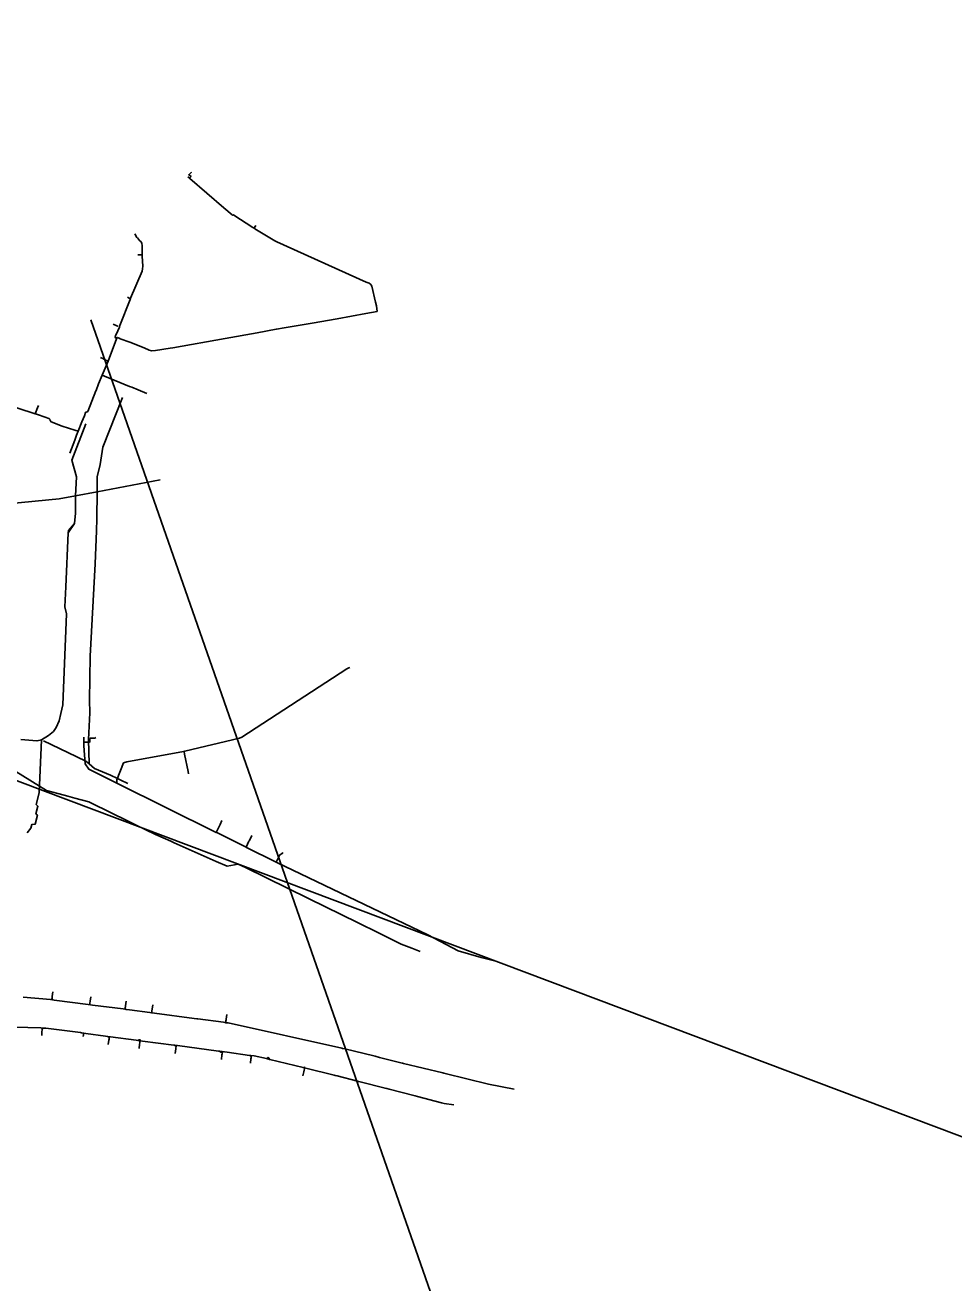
# Model space of a CAD drawing. Extents: x -748507 to -687366, y -1057342 to -1024924.
# Drawn here: x -741272 to -740866, y -1043470 to -1042920 of the extents above; entities that cross this region are included whole.
import ezdxf

# ---------------------------------------------------------------- set-up
doc = ezdxf.new("R2010")
doc.units = 0
for name, color, linetype in [('NTL - PRAŽSKÁ PLYNÁRENSKÁ', 7, 'Continuous'), ('STL - PRAŽSKÁ PLYNÁRENSKÁ', 7, 'Continuous'), ('Telefonica O2', 7, 'Continuous')]:
    doc.layers.add(name, color=color, linetype=linetype)

msp = doc.modelspace()

# ---------------------------------------------------------------- linework, layer by layer
at = {"layer": 'NTL - PRAŽSKÁ PLYNÁRENSKÁ'}
for points in [[(-741262.29, -1043254.79), (-741275.78, -1043246.5), (-741277.9, -1043244.94), (-741280.16, -1043243.27), (-741291.26, -1043241.79), (-741295.99, -1043241.02), (-741340.87, -1043233.12), (-741349.78, -1043230.91), (-741399.31, -1043233.33), (-741430.88, -1043234.88), (-741441.76, -1043235.41), (-741442.19, -1043235.43), (-741474.89, -1043236.76)], [(-741238.14, -1043262.54), (-741239.13, -1043262.05), (-741243.8, -1043259.77), (-741250, -1043258.1), (-741253, -1043257.3), (-741254.67, -1043256.84), (-741262.29, -1043254.79)], [(-741099.08, -1043325.2), (-741102.77, -1043323.73), (-741107.32, -1043321.91), (-741117.23, -1043317.04), (-741126.2, -1043312.62), (-741147.82, -1043301.98), (-741175.38, -1043288.41), (-741178.62, -1043287), (-741183.42, -1043287.9), (-741188.27, -1043285.75), (-741206.57, -1043277.61), (-741207.94, -1043277), (-741214.65, -1043274.01), (-741223.11, -1043269.88), (-741238.14, -1043262.54)]]:
    msp.add_lwpolyline(points, dxfattribs=at)
at = {"layer": 'STL - PRAŽSKÁ PLYNÁRENSKÁ'}
for p, q in [((-741231.61, -1043250.08), (-741228.64, -1043242.72)), ((-741231.54, -1043251.57), (-741232.19, -1043251.24)), ((-741186.52, -1043269.64), (-741185.65, -1043267.84)), ((-741173.69, -1043276.6), (-741172.6, -1043274.4)), ((-741161.73, -1043286.21), (-741095.71, -1043317.86)), ((-741259.96, -1043345.98), (-741259.91, -1043345.65)), ((-741259.63, -1043346.33), (-741259.96, -1043345.98)), ((-741259.91, -1043345.65), (-741259.87, -1043345.29)), ((-741258.94, -1043346.42), (-741244.12, -1043348.33)), ((-741243.38, -1043348.2), (-741243.34, -1043347.9)), ((-741243.04, -1043348.47), (-741243.38, -1043348.2)), ((-741243.34, -1043347.9), (-741243.33, -1043347.8)), ((-741227.97, -1043350.22), (-741227.89, -1043349.64)), ((-741227.58, -1043350.47), (-741227.97, -1043350.22)), ((-741227.89, -1043349.64), (-741227.85, -1043349.35)), ((-741216.41, -1043352.08), (-741216.36, -1043351.66)), ((-741215.97, -1043352.02), (-741216.41, -1043352.08)), ((-741216.36, -1043351.66), (-741216.33, -1043351.49)), ((-741216.33, -1043351.49), (-741216.31, -1043351.29)), ((-741216.31, -1043351.29), (-741215.93, -1043348.52)), ((-741184.09, -1043356.56), (-741183.93, -1043355.46)), ((-741183.68, -1043356.31), (-741184.09, -1043356.56)), ((-741183.93, -1043355.46), (-741183.88, -1043355.1)), ((-741263.72, -1043358.64), (-741263.75, -1043358.86)), ((-741247.09, -1043360.73), (-741246.47, -1043360.91)), ((-741246.17, -1043361.68), (-741246.27, -1043362.41)), ((-741235.71, -1043362.29), (-741235.28, -1043362.46)), ((-741222.42, -1043364.06), (-741221.8, -1043363.79)), ((-741206.21, -1043366.18), (-741206.04, -1043366.45)), ((-741186.72, -1043368.81), (-741186.2, -1043369.2)), ((-741172.85, -1043370.97), (-741172.95, -1043371.69)), ((-741165.08, -1043371.62), (-741165.29, -1043372.5)), ((-741149.44, -1043375.85), (-741149.74, -1043377.04))]:
    msp.add_line(p, q, dxfattribs=at)
for points in [[(-741117.85, -1043045.29), (-741118.14, -1043042.86), (-741118.65, -1043041.2), (-741120.25, -1043034.23), (-741120.63, -1043033.53), (-741121.4, -1043032.92), (-741122.69, -1043032.54), (-741161.63, -1043014.94), (-741162.6, -1043014.38), (-741171.29, -1043009.2), (-741171.61, -1043008.96), (-741172.16, -1043008.65), (-741180.47, -1043003.25), (-741180.67, -1043003.05), (-741180.77, -1043003.13), (-741180.94, -1043003.35), (-741181.26, -1043003.12), (-741184.87, -1043000), (-741199.68, -1042987.21), (-741199.8, -1042987.03), (-741200.65, -1042986.41)], [(-741199.8, -1042987.03), (-741199.17, -1042986.34), (-741200.12, -1042985.59), (-741200.18, -1042985.51), (-741199, -1042984.34), (-741199, -1042984.34)], [(-741171.61, -1043008.96), (-741171.41, -1043008.61), (-741170.81, -1043007.74), (-741170.81, -1043007.73)], [(-741231.8, -1043057.27), (-741232.06, -1043057.03), (-741232.27, -1043056.49), (-741232.16, -1043055.89), (-741231.94, -1043055.33), (-741230.49, -1043052.14), (-741230.29, -1043051.59), (-741230.22, -1043051.4), (-741225.8, -1043040.12), (-741225.64, -1043039.76), (-741225.56, -1043039.48), (-741220.6, -1043027.72), (-741220.36, -1043026.73), (-741220.19, -1043025.53), (-741220.57, -1043021.11), (-741220.56, -1043020.52), (-741220.55, -1043019.79), (-741220.49, -1043016.41), (-741220.73, -1043015.57), (-741221.04, -1043014.84), (-741221.67, -1043014.28), (-741222.54, -1043013.13)], [(-741221.67, -1043014.28), (-741221.74, -1043014.35), (-741222.79, -1043013), (-741223.75, -1043011.37)], [(-741220.56, -1043020.52), (-741222.39, -1043020.63), (-741222.4, -1043020.63)], [(-741225.64, -1043039.76), (-741226.26, -1043039.57), (-741226.94, -1043039.13)], [(-741117.85, -1043045.29), (-741122.77, -1043046.21), (-741135.26, -1043048.48), (-741146.25, -1043050.41), (-741158.49, -1043052.53), (-741161.84, -1043053.07), (-741162.02, -1043053.11), (-741170.26, -1043054.62), (-741184.23, -1043057.08), (-741207.19, -1043061.28), (-741208.34, -1043061.43), (-741214.74, -1043062.42), (-741216.47, -1043062.55), (-741217.4, -1043062.18), (-741219.72, -1043061.26), (-741225.87, -1043058.81), (-741230.2, -1043057.27), (-741230.26, -1043057.15), (-741230.51, -1043057.02), (-741231.51, -1043056.68), (-741231.8, -1043057.27)], [(-741231.06, -1043051.76), (-741231.18, -1043051.72), (-741231.62, -1043051.54), (-741233.26, -1043050.9)], [(-741248.43, -1043097.65), (-741246.9, -1043093.55), (-741245.79, -1043090.92), (-741245.23, -1043089.49), (-741244.28, -1043089.06), (-741240.73, -1043080.02), (-741240.68, -1043079.85), (-741239.55, -1043077.03), (-741237.99, -1043073.2), (-741235.45, -1043066.98), (-741231.8, -1043057.27)], [(-741235.45, -1043066.98), (-741236.61, -1043066.55), (-741237.31, -1043066.21), (-741237.67, -1043065.93), (-741238.7, -1043065.49)], [(-741237.99, -1043073.2), (-741236.94, -1043073.63), (-741226.02, -1043078.08), (-741225.06, -1043078.46), (-741222.22, -1043079.64), (-741218.53, -1043081.14), (-741218.52, -1043081.14)], [(-741248.43, -1043097.65), (-741250, -1043097.17), (-741255.46, -1043095.5), (-741260.32, -1043093.59), (-741260.74, -1043092.96), (-741260.92, -1043092.46), (-741261.28, -1043092.08), (-741261.75, -1043091.93), (-741262.53, -1043091.72), (-741266.63, -1043090.16), (-741267.34, -1043090.15), (-741268.64, -1043089.69), (-741282.55, -1043085.09)], [(-741267.34, -1043090.15), (-741266.22, -1043087.49), (-741265.8, -1043086.46)], [(-741252.11, -1043107.34), (-741250, -1043101.64), (-741249.15, -1043099.34), (-741248.43, -1043097.65)], [(-741231.54, -1043251.57), (-741231.61, -1043250.08), (-741228.64, -1043242.72), (-741227.25, -1043242.29), (-741202.52, -1043237.74), (-741202.22, -1043237.68), (-741201.93, -1043237.62), (-741177.95, -1043231.88), (-741177.03, -1043231.48), (-741131.11, -1043201.56), (-741130.26, -1043201.14), (-741129.81, -1043200.93)], [(-741232.19, -1043251.24), (-741243.89, -1043245.44), (-741245.39, -1043243.13), (-741246.07, -1043235.26), (-741246.03, -1043233.64), (-741245.97, -1043231.46)], [(-741246.03, -1043233.64), (-741243.63, -1043233.71), (-741243.38, -1043233.52), (-741243.34, -1043232.08), (-741243.08, -1043231.87), (-741242.55, -1043231.89), (-741241.54, -1043231.9), (-741241.25, -1043231.9), (-741240.71, -1043231.56)], [(-741202.22, -1043237.68), (-741201.97, -1043238.95), (-741200.43, -1043246.47), (-741200.27, -1043247.45), (-741200.27, -1043247.46)], [(-741066.64, -1043329.24), (-741072.42, -1043327.84), (-741082.45, -1043324.83), (-741095.71, -1043317.86), (-741161.73, -1043286.21), (-741162, -1043286.08), (-741162.26, -1043285.95), (-741174.88, -1043279.68), (-741175.15, -1043279.55), (-741175.42, -1043279.42), (-741187.91, -1043273.21), (-741188.18, -1043273.08), (-741188.45, -1043272.95), (-741231.27, -1043251.7), (-741231.45, -1043251.61), (-741231.54, -1043251.57)], [(-741188.18, -1043273.08), (-741186.91, -1043270.45), (-741186.52, -1043269.64)], [(-741175.15, -1043279.55), (-741173.89, -1043277), (-741173.69, -1043276.6)], [(-741162, -1043286.08), (-741160.45, -1043282.94), (-741159.34, -1043282.37), (-741159.12, -1043281.92)], [(-741272.55, -1043345.14), (-741260.56, -1043346.21), (-741259.63, -1043346.33), (-741258.94, -1043346.42), (-741244.12, -1043348.33), (-741243.04, -1043348.47), (-741242.27, -1043348.57), (-741228.81, -1043350.3), (-741227.58, -1043350.47), (-741226.01, -1043350.68), (-741217.15, -1043351.87), (-741215.97, -1043352.02), (-741215.2, -1043352.12), (-741197.78, -1043354.4), (-741196.68, -1043354.55), (-741196.14, -1043354.62), (-741184.94, -1043356.14), (-741183.68, -1043356.31), (-741183.02, -1043356.4), (-741133.27, -1043367.48), (-741133.04, -1043367.53), (-741131.97, -1043367.79), (-741119.29, -1043370.83), (-741118.68, -1043370.98), (-741116.77, -1043371.46), (-741107, -1043373.93), (-741106.72, -1043374), (-741106.39, -1043374.08), (-741089.19, -1043378.25), (-741088.77, -1043378.35), (-741088.12, -1043378.53), (-741069.2, -1043383.25), (-741057.94, -1043385.33)], [(-741259.87, -1043345.29), (-741259.8, -1043344.79), (-741259.54, -1043342.81)], [(-741243.33, -1043347.8), (-741243.22, -1043346.91), (-741242.98, -1043344.93)], [(-741227.85, -1043349.35), (-741227.79, -1043348.93), (-741227.52, -1043346.95)], [(-741183.88, -1043355.1), (-741183.84, -1043354.78), (-741183.56, -1043352.79)], [(-741281.81, -1043358.13), (-741264.86, -1043358.53), (-741263.72, -1043358.64), (-741262.57, -1043358.75), (-741247.54, -1043360.66), (-741247.09, -1043360.73), (-741245.21, -1043360.99), (-741236.5, -1043362.18), (-741235.71, -1043362.29), (-741234.33, -1043362.48), (-741223.14, -1043363.97), (-741222.42, -1043364.06), (-741220.42, -1043364.32), (-741206.74, -1043366.1), (-741206.21, -1043366.18), (-741205.07, -1043366.33), (-741187.24, -1043368.74), (-741186.72, -1043368.81), (-741183.44, -1043369.25), (-741173.64, -1043370.58), (-741173.11, -1043370.65), (-741171.57, -1043370.86), (-741166.14, -1043372.02), (-741165.71, -1043372.12), (-741164.76, -1043372.35), (-741150.16, -1043375.88), (-741149.78, -1043375.97), (-741148.95, -1043376.18), (-741136.6, -1043379.26), (-741136.18, -1043379.38), (-741135.33, -1043379.59), (-741126.4, -1043381.88), (-741125.98, -1043381.99), (-741125.25, -1043382.18), (-741114.41, -1043384.97), (-741113.69, -1043385.15), (-741112.55, -1043385.44), (-741101.8, -1043388.2), (-741101.26, -1043388.34), (-741100.26, -1043388.6), (-741089.74, -1043391.3), (-741088.57, -1043391.6), (-741084.33, -1043392.19)], [(-741264.28, -1043359.64), (-741264.33, -1043360.09), (-741264.35, -1043361.86)], [(-741263.75, -1043358.86), (-741264.2, -1043358.82), (-741264.28, -1043359.64)], [(-741246.47, -1043360.91), (-741246.07, -1043360.94), (-741246.17, -1043361.68)], [(-741235.28, -1043362.46), (-741234.9, -1043362.54), (-741235.01, -1043363.47)], [(-741235.01, -1043363.47), (-741235.07, -1043363.9), (-741235.34, -1043365.88)], [(-741221.57, -1043365.18), (-741221.64, -1043365.67), (-741221.89, -1043367.66)], [(-741221.8, -1043363.79), (-741221.4, -1043363.84), (-741221.57, -1043365.18)], [(-741205.76, -1043367.38), (-741205.81, -1043367.74), (-741206.08, -1043369.72)], [(-741206.04, -1043366.45), (-741205.64, -1043366.5), (-741205.76, -1043367.38)], [(-741186.2, -1043369.2), (-741185.5, -1043369.28), (-741185.59, -1043369.9)], [(-741185.59, -1043369.9), (-741185.66, -1043370.4), (-741185.93, -1043372.36)], [(-741172.95, -1043371.69), (-741173.02, -1043372.16), (-741173.26, -1043373.97)], [(-741173.11, -1043370.65), (-741173.15, -1043370.94), (-741172.85, -1043370.97)], [(-741165.71, -1043372.12), (-741165.57, -1043371.51), (-741165.08, -1043371.62)], [(-741149.74, -1043377.04), (-741149.92, -1043377.77), (-741150.33, -1043379.48)], [(-741149.78, -1043375.97), (-741149.74, -1043375.78), (-741149.44, -1043375.85)]]:
    msp.add_lwpolyline(points, dxfattribs=at)
at = {"layer": 'Telefonica O2'}
for points in [[(-748091, -1040682), (-739483, -1043926)], [(-740942, -1043911), (-741243, -1043049)], [(-741229.13, -1043082.99), (-741237.74, -1043104.7), (-741238.9, -1043112.29), (-741240.13, -1043117.65), (-741240.22, -1043124.13)], [(-741245.21, -1043094.46), (-741251.24, -1043110.35), (-741249.26, -1043117.59), (-741249.64, -1043125.89)], [(-741212.7, -1043119), (-741240.22, -1043124.13)], [(-741249.64, -1043125.89), (-741256.76, -1043127.22), (-741279.2, -1043129.49), (-741292.01, -1043131.19), (-741306.28, -1043129.83), (-741306.56, -1043132.78), (-741408.55, -1043123.98)], [(-741249.64, -1043125.89), (-741249.68, -1043126.8), (-741249.7, -1043131.88)], [(-741240.22, -1043124.13), (-741249.64, -1043125.89)], [(-741240.22, -1043124.13), (-741240.35, -1043136.04), (-741240.53, -1043141.29), (-741241.12, -1043155.7), (-741243.28, -1043195.99), (-741243.6, -1043215.3), (-741243.39, -1043220.89), (-741243.96, -1043232.5)], [(-741249.7, -1043131.88), (-741249.63, -1043133.57)], [(-741249.63, -1043133.57), (-741250.09, -1043137.99)], [(-741252.81, -1043142.16), (-741253.82, -1043165.74)], [(-741250.09, -1043137.99), (-741252.77, -1043141.16), (-741252.81, -1043142.16)], [(-741250.09, -1043137.99), (-741252.81, -1043142.16)], [(-741253.82, -1043165.74), (-741254.37, -1043174.52)], [(-741254.37, -1043174.52), (-741253.52, -1043177.57), (-741255.13, -1043217.25), (-741256.04, -1043221.1)], [(-741256.04, -1043221.1), (-741256.79, -1043224.33), (-741258.07, -1043227.26), (-741259.3, -1043228.95), (-741261.46, -1043230.74), (-741264.57, -1043232.64)], [(-741273.5, -1043232.45), (-741266.51, -1043233.12), (-741265.05, -1043232.76)], [(-741270.81, -1043273.3), (-741269.22, -1043271.29), (-741268.8, -1043269.7), (-741267.32, -1043269.57), (-741266.29, -1043265.61), (-741266.94, -1043264.92), (-741266.1, -1043261.69), (-741266.82, -1043260.92), (-741265.49, -1043255.79), (-741264.57, -1043232.64)], [(-741265.05, -1043232.76), (-741264.57, -1043232.64)], [(-741263.66, -1043233.07), (-741253.07, -1043238.11), (-741245.12, -1043241.89), (-741243.72, -1043243.14)], [(-741243.96, -1043232.5), (-741243.72, -1043243.14), (-741241.39, -1043245.22), (-741234.42, -1043248.05), (-741231.3, -1043249.5), (-741229.9, -1043250.19), (-741226.81, -1043251.71)]]:
    msp.add_lwpolyline(points, dxfattribs=at)

doc.saveas('drawing.dxf')
